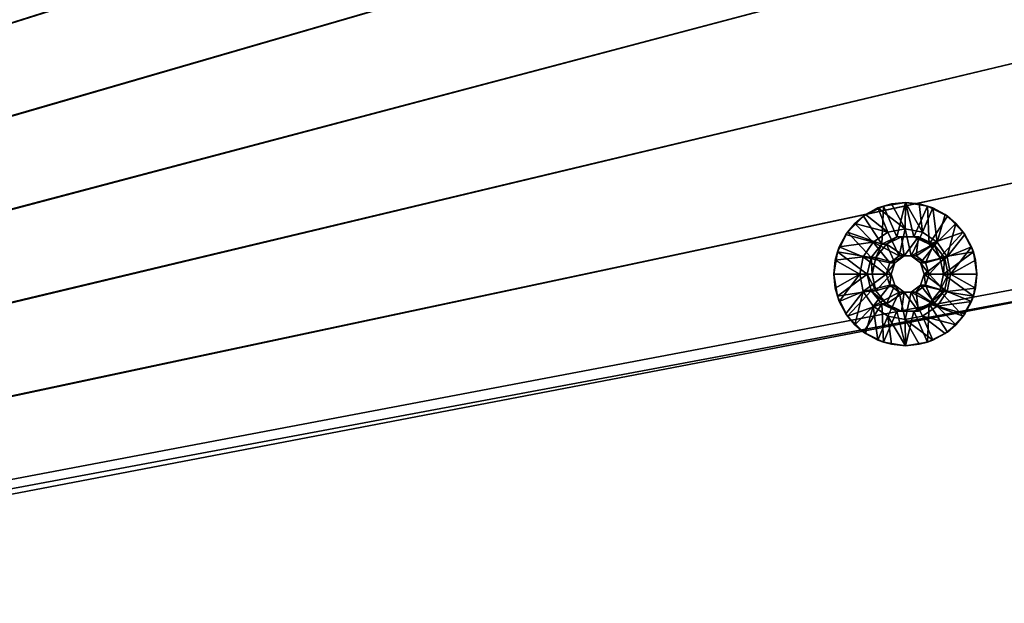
# Model space of a CAD drawing. Header units: metres. Extents: x -901 to 901, y -486 to 401.
# Tile 302 of 370: x 432 to 535, y 91 to 152. Entities that reach past the tile are written whole.
import ezdxf

# ---------------------------------------------------------------- set-up
doc = ezdxf.new("R2010")
doc.units = ezdxf.units.M

msp = doc.modelspace()

# ---------------------------------------------------------------- linework, layer by layer
at = {"layer": 'top0'}
for points in [[(341.090759, 223.79567, -496.466583), (437.335358, 223.870071, -494.717072), (62.116249, 37.232742, -503.495331)], [(62.116249, 37.232742, -503.495331), (437.335358, 223.870071, -494.717072), (62.849209, 35.558052, -503.495331)], [(372.984802, 223.770142, -492.901215), (62.134815, 37.003773, -500.496002), (437.279114, 223.842056, -491.717743)], [(62.134815, 37.003773, -500.496002), (62.270256, 36.741394, -500.496002), (437.279114, 223.842056, -491.717743)], [(437.279114, 223.842056, -491.717743), (62.270256, 36.741394, -500.496002), (443.575165, 223.660156, -491.601166)], [(62.270256, 36.741394, -500.496002), (62.397728, 36.477486, -500.496002), (443.575165, 223.660156, -491.601166)], [(443.575165, 223.660156, -491.601166), (62.397728, 36.477486, -500.496002), (468.505676, 219.215271, -491.167877)], [(437.335358, 223.870071, -494.717072), (520.393921, 188.45813, -493.390167), (62.849209, 35.558052, -503.495331)], [(62.397728, 36.477486, -500.496002), (62.517357, 36.21207, -500.496002), (468.505676, 219.215271, -491.167877)], [(468.505676, 219.215271, -491.167877), (62.517357, 36.21207, -500.496002), (480.591248, 214.882462, -490.972443)], [(62.517357, 36.21207, -500.496002), (62.629272, 35.945187, -500.496002), (480.591248, 214.882462, -490.972443)], [(480.591248, 214.882462, -490.972443), (62.629272, 35.945187, -500.496002), (497.76944, 206.077408, -490.709351)], [(62.629272, 35.945187, -500.496002), (62.733601, 35.676849, -500.496002), (497.76944, 206.077408, -490.709351)], [(497.76944, 206.077408, -490.709351), (62.733601, 35.676849, -500.496002), (508.340515, 198.850876, -490.555847)], [(62.733601, 35.676849, -500.496002), (62.830471, 35.407097, -500.496002), (508.340515, 198.850876, -490.555847)], [(508.340515, 198.850876, -490.555847), (62.830471, 35.407097, -500.496002), (518.09021, 190.658234, -490.42038)], [(62.830471, 35.407097, -500.496002), (62.92001, 35.135952, -500.496002), (518.09021, 190.658234, -490.42038)], [(518.09021, 190.658234, -490.42038), (62.92001, 35.135952, -500.496002), (526.977783, 181.583008, -490.302704)], [(62.849209, 35.558052, -503.495331), (520.393921, 188.45813, -493.390167), (63.320282, 33.791721, -503.495331)], [(520.393921, 188.45813, -493.390167), (556.825012, 127.259506, -492.974121), (63.320282, 33.791721, -503.495331)], [(520.393921, 188.45813, -493.390167), (524.934204, 183.812775, -493.330139), (556.825012, 127.259506, -492.974121)], [(524.934204, 183.812775, -493.330139), (529.259338, 178.941071, -493.274384), (556.825012, 127.259506, -492.974121)], [(62.92001, 35.135952, -500.496002), (63.002346, 34.863441, -500.496002), (526.977783, 181.583008, -490.302704)], [(526.977783, 181.583008, -490.302704), (63.002346, 34.863441, -500.496002), (534.963257, 171.708542, -490.202545)], [(556.825012, 127.259506, -492.974121), (529.259338, 178.941071, -493.274384), (533.353516, 173.861588, -493.223022)], [(533.353516, 173.861588, -493.223022), (536.754089, 169.235291, -493.181549), (556.825012, 127.259506, -492.974121)], [(63.002346, 34.863441, -500.496002), (63.077606, 34.589596, -500.496002), (534.963257, 171.708542, -490.202545)], [(534.963257, 171.708542, -490.202545), (63.077606, 34.589596, -500.496002), (542.006714, 161.118149, -490.119659)], [(63.077606, 34.589596, -500.496002), (63.14592, 34.314438, -500.496002), (542.006714, 161.118149, -490.119659)], [(542.006714, 161.118149, -490.119659), (63.14592, 34.314438, -500.496002), (548.068054, 149.895493, -490.053741)], [(63.14592, 34.314438, -500.496002), (63.207417, 34.038002, -500.496002), (548.068054, 149.895493, -490.053741)], [(548.068054, 149.895493, -490.053741), (63.207417, 34.038002, -500.496002), (553.106445, 138.14418, -490.004761)], [(63.207417, 34.038002, -500.496002), (63.258526, 33.780186, -500.496002), (553.106445, 138.14418, -490.004761)], [(553.106445, 138.14418, -490.004761), (63.258526, 33.780186, -500.496002), (557.079407, 125.99765, -489.9729)], [(63.320282, 33.791721, -503.495331), (556.825012, 127.259506, -492.974121), (562.270081, 60.027832, -493.031525)], [(63.258526, 33.780186, -500.496002), (63.577065, 31.580099, -500.493591), (557.079407, 125.99765, -489.9729)], [(557.079407, 125.99765, -489.9729), (63.577065, 31.580099, -500.493591), (562.204956, 54.371548, -490.038177)]]:
    msp.add_3dface(points, dxfattribs=at)
at = {"layer": 'top0123420'}
for points in [[(522.117615, 131.930359, -490.179077), (523.524231, 132.357147, -490.149628), (522.68042, 132.134186, -490.667389)], [(522.117615, 131.930359, -490.179077), (524.966125, 129.753784, -489.119202), (523.524231, 132.357147, -490.149628)], [(524.997559, 132.501266, -490.618866), (524.107666, 128.90097, -490.637512), (522.68042, 132.134186, -490.667389)], [(522.68042, 132.134186, -490.667389), (523.524231, 132.357147, -490.149628), (524.997559, 132.501266, -490.618866)], [(523.524231, 132.357147, -490.149628), (524.987122, 132.501266, -490.118988), (524.997559, 132.501266, -490.618866)], [(524.966125, 129.753784, -489.119202), (524.987122, 132.501266, -490.118988), (523.524231, 132.357147, -490.149628)], [(525.887451, 128.90097, -490.60022), (524.107666, 128.90097, -490.637512), (524.997559, 132.501266, -490.618866)], [(524.966125, 129.753784, -489.119202), (526.784485, 129.392029, -489.081116), (524.987122, 132.501266, -490.118988)], [(526.449951, 132.357147, -490.088348), (524.997559, 132.501266, -490.618866), (524.987122, 132.501266, -490.118988)], [(526.784485, 129.392029, -489.081116), (526.449951, 132.357147, -490.088348), (524.987122, 132.501266, -490.118988)], [(527.314697, 132.134186, -490.570343), (525.887451, 128.90097, -490.60022), (524.997559, 132.501266, -490.618866)], [(527.314697, 132.134186, -490.570343), (524.997559, 132.501266, -490.618866), (526.449951, 132.357147, -490.088348)], [(527.856567, 131.930359, -490.058868), (527.314697, 132.134186, -490.570343), (526.449951, 132.357147, -490.088348)], [(526.449951, 132.357147, -490.088348), (526.784485, 129.392029, -489.081116), (527.856567, 131.930359, -490.058868)], [(519.684937, 130.304565, -490.230042), (520.821228, 131.237289, -490.206238), (520.590149, 131.068893, -490.711182)], [(523.147827, 129.392029, -489.157288), (520.821228, 131.237289, -490.206238), (519.684937, 130.304565, -490.230042)], [(522.68042, 132.134186, -490.667389), (522.50415, 128.128586, -490.671082), (520.590149, 131.068893, -490.711182)], [(520.590149, 131.068893, -490.711182), (522.117615, 131.930359, -490.179077), (522.68042, 132.134186, -490.667389)], [(520.590149, 131.068893, -490.711182), (520.821228, 131.237289, -490.206238), (522.117615, 131.930359, -490.179077)], [(520.821228, 131.237289, -490.206238), (523.147827, 129.392029, -489.157288), (522.117615, 131.930359, -490.179077)], [(523.147827, 129.392029, -489.157288), (524.966125, 129.753784, -489.119202), (522.117615, 131.930359, -490.179077)], [(524.107666, 128.90097, -490.637512), (522.50415, 128.128586, -490.671082), (522.68042, 132.134186, -490.667389)], [(527.490967, 128.128586, -490.56665), (525.887451, 128.90097, -490.60022), (527.314697, 132.134186, -490.570343)], [(526.784485, 129.392029, -489.081116), (528.325928, 128.361801, -489.048828), (527.856567, 131.930359, -490.058868)], [(529.404968, 131.068893, -490.52655), (527.490967, 128.128586, -490.56665), (527.314697, 132.134186, -490.570343)], [(529.404968, 131.068893, -490.52655), (527.314697, 132.134186, -490.570343), (527.856567, 131.930359, -490.058868)], [(529.152954, 131.237289, -490.031708), (529.404968, 131.068893, -490.52655), (527.856567, 131.930359, -490.058868)], [(527.856567, 131.930359, -490.058868), (528.325928, 128.361801, -489.048828), (529.152954, 131.237289, -490.031708)], [(528.325928, 128.361801, -489.048828), (530.289246, 130.304565, -490.007904), (529.152954, 131.237289, -490.031708)], [(529.404968, 131.068893, -490.52655), (529.152954, 131.237289, -490.031708), (530.289246, 130.304565, -490.007904)], [(518.752441, 129.168045, -490.249573), (519.684937, 130.304565, -490.230042), (518.931274, 129.409653, -490.745941)], [(521.606323, 128.361801, -489.189575), (519.684937, 130.304565, -490.230042), (518.752441, 129.168045, -490.249573)], [(522.50415, 128.128586, -490.671082), (518.931274, 129.409653, -490.745941), (520.590149, 131.068893, -490.711182)], [(518.931274, 129.409653, -490.745941), (519.684937, 130.304565, -490.230042), (520.590149, 131.068893, -490.711182)], [(521.606323, 128.361801, -489.189575), (523.147827, 129.392029, -489.157288), (519.684937, 130.304565, -490.230042)], [(529.404968, 131.068893, -490.52655), (531.063843, 129.409653, -490.491791), (527.490967, 128.128586, -490.56665)], [(528.325928, 128.361801, -489.048828), (529.355957, 126.819977, -489.027252), (530.289246, 130.304565, -490.007904)], [(529.355957, 126.819977, -489.027252), (531.221741, 129.168045, -489.988373), (530.289246, 130.304565, -490.007904)], [(531.063843, 129.409653, -490.491791), (529.404968, 131.068893, -490.52655), (530.289246, 130.304565, -490.007904)], [(531.063843, 129.409653, -490.491791), (530.289246, 130.304565, -490.007904), (531.221741, 129.168045, -489.988373)], [(517.866211, 127.318893, -490.76825), (518.931274, 129.409653, -490.745941), (521.39447, 126.736801, -490.694336)], [(518.059509, 127.871391, -490.264099), (518.931274, 129.409653, -490.745941), (517.866211, 127.318893, -490.76825)], [(518.059509, 127.871391, -490.264099), (518.752441, 129.168045, -490.249573), (518.931274, 129.409653, -490.745941)], [(518.059509, 127.871391, -490.264099), (521.606323, 128.361801, -489.189575), (518.752441, 129.168045, -490.249573)], [(521.39447, 126.736801, -490.694336), (518.931274, 129.409653, -490.745941), (522.50415, 128.128586, -490.671082)], [(524.348267, 126.903381, -489.132141), (523.147827, 129.392029, -489.157288), (521.606323, 128.361801, -489.189575)], [(524.966125, 129.753784, -489.119202), (523.147827, 129.392029, -489.157288), (524.348267, 126.903381, -489.132141)], [(525.584045, 126.903381, -489.106262), (524.966125, 129.753784, -489.119202), (524.348267, 126.903381, -489.132141)], [(525.584045, 126.903381, -489.106262), (526.784485, 129.392029, -489.081116), (524.966125, 129.753784, -489.119202)], [(528.325928, 128.361801, -489.048828), (526.784485, 129.392029, -489.081116), (525.584045, 126.903381, -489.106262)], [(531.063843, 129.409653, -490.491791), (528.600647, 126.736801, -490.543396), (527.490967, 128.128586, -490.56665)], [(531.063843, 129.409653, -490.491791), (532.128906, 127.318893, -490.469482), (528.600647, 126.736801, -490.543396)], [(531.221741, 129.168045, -489.988373), (529.355957, 126.819977, -489.027252), (531.914673, 127.871391, -489.973877)], [(532.128906, 127.318893, -490.469482), (531.063843, 129.409653, -490.491791), (531.914673, 127.871391, -489.973877)], [(531.914673, 127.871391, -489.973877), (531.063843, 129.409653, -490.491791), (531.221741, 129.168045, -489.988373)], [(520.576355, 126.819977, -489.211151), (521.606323, 128.361801, -489.189575), (518.059509, 127.871391, -490.264099)], [(521.606323, 128.361801, -489.189575), (520.576355, 126.819977, -489.211151), (523.34845, 126.176834, -489.153076)], [(521.39447, 126.736801, -490.694336), (522.50415, 128.128586, -490.671082), (521.886658, 126.736801, -514.189209)], [(524.348267, 126.903381, -489.132141), (521.606323, 128.361801, -489.189575), (523.34845, 126.176834, -489.153076)], [(521.886658, 126.736801, -514.189209), (522.996277, 128.128586, -514.165955), (523.872009, 126.176834, -514.147583)], [(522.50415, 128.128586, -490.671082), (522.996277, 128.128586, -514.165955), (521.886658, 126.736801, -514.189209)], [(522.50415, 128.128586, -490.671082), (524.107666, 128.90097, -490.637512), (522.996277, 128.128586, -514.165955)], [(522.996277, 128.128586, -514.165955), (524.599854, 128.90097, -514.132324), (524.871826, 126.903381, -514.126648)], [(524.107666, 128.90097, -490.637512), (524.599854, 128.90097, -514.132324), (522.996277, 128.128586, -514.165955)], [(523.872009, 126.176834, -514.147583), (522.996277, 128.128586, -514.165955), (524.871826, 126.903381, -514.126648)], [(524.599854, 128.90097, -514.132324), (524.107666, 128.90097, -490.637512), (526.379578, 128.90097, -514.095093)], [(524.107666, 128.90097, -490.637512), (525.887451, 128.90097, -490.60022), (526.379578, 128.90097, -514.095093)], [(524.871826, 126.903381, -514.126648), (524.599854, 128.90097, -514.132324), (526.379578, 128.90097, -514.095093)], [(524.871826, 126.903381, -514.126648), (526.379578, 128.90097, -514.095093), (526.107605, 126.903381, -514.100769)], [(526.583862, 126.176834, -489.085297), (528.325928, 128.361801, -489.048828), (525.584045, 126.903381, -489.106262)], [(526.379578, 128.90097, -514.095093), (525.887451, 128.90097, -490.60022), (527.490967, 128.128586, -490.56665)], [(526.379578, 128.90097, -514.095093), (527.983154, 128.128586, -514.061462), (526.107605, 126.903381, -514.100769)], [(526.107605, 126.903381, -514.100769), (527.983154, 128.128586, -514.061462), (527.107422, 126.176834, -514.079834)], [(526.379578, 128.90097, -514.095093), (527.490967, 128.128586, -490.56665), (527.983154, 128.128586, -514.061462)], [(529.355957, 126.819977, -489.027252), (528.325928, 128.361801, -489.048828), (526.583862, 126.176834, -489.085297)], [(527.983154, 128.128586, -514.061462), (529.092773, 126.736801, -514.038208), (527.107422, 126.176834, -514.079834)], [(527.490967, 128.128586, -490.56665), (528.600647, 126.736801, -490.543396), (527.983154, 128.128586, -514.061462)], [(527.983154, 128.128586, -514.061462), (528.600647, 126.736801, -490.543396), (529.092773, 126.736801, -514.038208)], [(520.998474, 125.001266, -490.702637), (517.499207, 125.001266, -490.77594), (517.866211, 127.318893, -490.76825)], [(517.632813, 126.464439, -490.273041), (517.866211, 127.318893, -490.76825), (517.499207, 125.001266, -490.77594)], [(517.632813, 126.464439, -490.273041), (518.059509, 127.871391, -490.264099), (517.866211, 127.318893, -490.76825)], [(517.632813, 126.464439, -490.273041), (520.576355, 126.819977, -489.211151), (518.059509, 127.871391, -490.264099)], [(520.998474, 125.001266, -490.702637), (517.866211, 127.318893, -490.76825), (521.39447, 126.736801, -490.694336)], [(532.128906, 127.318893, -490.469482), (528.996704, 125.001266, -490.535095), (528.600647, 126.736801, -490.543396)], [(532.128906, 127.318893, -490.469482), (532.496948, 125.001266, -490.51178), (528.996704, 125.001266, -490.535095)], [(529.355957, 126.819977, -489.027252), (529.717651, 125.001266, -489.019653), (531.914673, 127.871391, -489.973877)], [(531.914673, 127.871391, -489.973877), (529.717651, 125.001266, -489.019653), (532.34137, 126.464439, -489.964935)], [(532.34137, 126.464439, -489.964935), (532.128906, 127.318893, -490.469482), (531.914673, 127.871391, -489.973877)], [(532.496948, 125.001266, -490.51178), (532.128906, 127.318893, -490.469482), (532.34137, 126.464439, -489.964935)], [(517.48877, 125.001266, -490.276031), (517.632813, 126.464439, -490.273041), (517.499207, 125.001266, -490.77594)], [(517.48877, 125.001266, -490.276031), (520.214661, 125.001266, -489.218719), (517.632813, 126.464439, -490.273041)], [(520.214661, 125.001266, -489.218719), (520.576355, 126.819977, -489.211151), (517.632813, 126.464439, -490.273041)], [(520.576355, 126.819977, -489.211151), (520.214661, 125.001266, -489.218719), (522.966614, 125.001266, -489.161072)], [(523.34845, 126.176834, -489.153076), (520.576355, 126.819977, -489.211151), (522.966614, 125.001266, -489.161072)], [(520.998474, 125.001266, -490.702637), (521.39447, 126.736801, -490.694336), (521.490601, 125.001266, -514.19751)], [(521.39447, 126.736801, -490.694336), (521.886658, 126.736801, -514.189209), (521.490601, 125.001266, -514.19751)], [(521.490601, 125.001266, -514.19751), (521.886658, 126.736801, -514.189209), (523.490173, 125.001266, -514.155579)], [(523.490173, 125.001266, -514.155579), (521.886658, 126.736801, -514.189209), (523.872009, 126.176834, -514.147583)], [(523.490173, 125.001266, -514.155579), (523.872009, 126.176834, -514.147583), (522.966614, 125.001266, -489.161072)], [(523.872009, 126.176834, -514.147583), (523.34845, 126.176834, -489.153076), (522.966614, 125.001266, -489.161072)], [(523.872009, 126.176834, -514.147583), (524.871826, 126.903381, -514.126648), (523.34845, 126.176834, -489.153076)], [(524.871826, 126.903381, -514.126648), (524.348267, 126.903381, -489.132141), (523.34845, 126.176834, -489.153076)], [(524.348267, 126.903381, -489.132141), (524.871826, 126.903381, -514.126648), (525.584045, 126.903381, -489.106262)], [(524.871826, 126.903381, -514.126648), (526.107605, 126.903381, -514.100769), (525.584045, 126.903381, -489.106262)], [(525.584045, 126.903381, -489.106262), (526.107605, 126.903381, -514.100769), (527.107422, 126.176834, -514.079834)], [(525.584045, 126.903381, -489.106262), (527.107422, 126.176834, -514.079834), (526.583862, 126.176834, -489.085297)], [(526.965698, 125.001266, -489.077301), (529.355957, 126.819977, -489.027252), (526.583862, 126.176834, -489.085297)], [(527.107422, 126.176834, -514.079834), (527.489258, 125.001266, -514.071838), (526.583862, 126.176834, -489.085297)], [(526.583862, 126.176834, -489.085297), (527.489258, 125.001266, -514.071838), (526.965698, 125.001266, -489.077301)], [(526.965698, 125.001266, -489.077301), (529.717651, 125.001266, -489.019653), (529.355957, 126.819977, -489.027252)], [(527.107422, 126.176834, -514.079834), (529.092773, 126.736801, -514.038208), (527.489258, 125.001266, -514.071838)], [(529.092773, 126.736801, -514.038208), (529.488831, 125.001266, -514.029968), (527.489258, 125.001266, -514.071838)], [(528.600647, 126.736801, -490.543396), (528.996704, 125.001266, -490.535095), (529.092773, 126.736801, -514.038208)], [(529.092773, 126.736801, -514.038208), (528.996704, 125.001266, -490.535095), (529.488831, 125.001266, -514.029968)], [(529.717651, 125.001266, -489.019653), (532.485474, 125.001266, -489.961914), (532.34137, 126.464439, -489.964935)], [(532.485474, 125.001266, -489.961914), (532.496948, 125.001266, -490.51178), (532.34137, 126.464439, -489.964935)], [(517.48877, 125.001266, -490.276031), (517.499207, 125.001266, -490.77594), (517.632813, 123.538086, -490.273041)], [(520.214661, 125.001266, -489.218719), (517.48877, 125.001266, -490.276031), (517.632813, 123.538086, -490.273041)], [(517.866211, 122.68364, -490.76825), (517.499207, 125.001266, -490.77594), (520.998474, 125.001266, -490.702637)], [(517.499207, 125.001266, -490.77594), (517.866211, 122.68364, -490.76825), (517.632813, 123.538086, -490.273041)], [(518.059509, 122.131142, -490.264099), (520.214661, 125.001266, -489.218719), (517.632813, 123.538086, -490.273041)], [(521.39447, 123.265732, -490.694336), (517.866211, 122.68364, -490.76825), (520.998474, 125.001266, -490.702637)], [(520.576355, 123.182556, -489.211151), (520.214661, 125.001266, -489.218719), (518.059509, 122.131142, -490.264099)], [(520.214661, 125.001266, -489.218719), (520.576355, 123.182556, -489.211151), (522.966614, 125.001266, -489.161072)], [(522.966614, 125.001266, -489.161072), (520.576355, 123.182556, -489.211151), (523.34845, 123.825691, -489.153076)], [(521.490601, 125.001266, -514.19751), (521.886658, 123.265732, -514.189209), (520.998474, 125.001266, -490.702637)], [(521.886658, 123.265732, -514.189209), (521.39447, 123.265732, -490.694336), (520.998474, 125.001266, -490.702637)], [(521.886658, 123.265732, -514.189209), (521.490601, 125.001266, -514.19751), (523.490173, 125.001266, -514.155579)], [(523.872009, 123.825691, -514.147583), (521.886658, 123.265732, -514.189209), (523.490173, 125.001266, -514.155579)], [(522.966614, 125.001266, -489.161072), (523.34845, 123.825691, -489.153076), (523.490173, 125.001266, -514.155579)], [(523.34845, 123.825691, -489.153076), (523.872009, 123.825691, -514.147583), (523.490173, 125.001266, -514.155579)], [(526.583862, 123.825691, -489.085297), (529.355957, 123.182556, -489.027252), (526.965698, 125.001266, -489.077301)], [(526.583862, 123.825691, -489.085297), (526.965698, 125.001266, -489.077301), (527.107422, 123.825691, -514.079834)], [(529.355957, 123.182556, -489.027252), (529.717651, 125.001266, -489.019653), (526.965698, 125.001266, -489.077301)], [(527.107422, 123.825691, -514.079834), (526.965698, 125.001266, -489.077301), (527.489258, 125.001266, -514.071838)], [(527.489258, 125.001266, -514.071838), (529.092773, 123.265732, -514.038208), (527.107422, 123.825691, -514.079834)], [(527.489258, 125.001266, -514.071838), (529.488831, 125.001266, -514.029968), (529.092773, 123.265732, -514.038208)], [(528.996704, 125.001266, -490.535095), (532.128906, 122.68364, -490.469482), (528.600647, 123.265732, -490.543396)], [(529.092773, 123.265732, -514.038208), (529.488831, 125.001266, -514.029968), (528.600647, 123.265732, -490.543396)], [(528.600647, 123.265732, -490.543396), (529.488831, 125.001266, -514.029968), (528.996704, 125.001266, -490.535095)], [(532.496948, 125.001266, -490.51178), (532.128906, 122.68364, -490.469482), (528.996704, 125.001266, -490.535095)], [(529.717651, 125.001266, -489.019653), (529.355957, 123.182556, -489.027252), (532.34137, 123.538086, -489.964935)], [(532.485474, 125.001266, -489.961914), (529.717651, 125.001266, -489.019653), (532.34137, 123.538086, -489.964935)], [(532.34137, 123.538086, -489.964935), (532.128906, 122.68364, -490.469482), (532.496948, 125.001266, -490.51178)], [(532.485474, 125.001266, -489.961914), (532.34137, 123.538086, -489.964935), (532.496948, 125.001266, -490.51178)], [(517.632813, 123.538086, -490.273041), (517.866211, 122.68364, -490.76825), (518.059509, 122.131142, -490.264099)], [(518.931274, 120.592873, -490.745941), (517.866211, 122.68364, -490.76825), (521.39447, 123.265732, -490.694336)], [(518.752441, 120.834488, -490.249573), (520.576355, 123.182556, -489.211151), (518.059509, 122.131142, -490.264099)], [(520.576355, 123.182556, -489.211151), (518.752441, 120.834488, -490.249573), (519.684937, 119.697968, -490.230042)], [(522.50415, 121.87394, -490.671082), (518.931274, 120.592873, -490.745941), (521.39447, 123.265732, -490.694336)], [(521.606323, 121.640724, -489.189575), (520.576355, 123.182556, -489.211151), (519.684937, 119.697968, -490.230042)], [(520.576355, 123.182556, -489.211151), (521.606323, 121.640724, -489.189575), (523.34845, 123.825691, -489.153076)], [(521.886658, 123.265732, -514.189209), (522.996277, 121.87394, -514.165955), (521.39447, 123.265732, -490.694336)], [(522.996277, 121.87394, -514.165955), (522.50415, 121.87394, -490.671082), (521.39447, 123.265732, -490.694336)], [(523.34845, 123.825691, -489.153076), (521.606323, 121.640724, -489.189575), (524.348267, 123.099152, -489.132141)], [(521.606323, 121.640724, -489.189575), (523.147827, 120.610504, -489.157288), (524.348267, 123.099152, -489.132141)], [(522.996277, 121.87394, -514.165955), (521.886658, 123.265732, -514.189209), (523.872009, 123.825691, -514.147583)], [(524.871826, 123.099152, -514.126648), (522.996277, 121.87394, -514.165955), (523.872009, 123.825691, -514.147583)], [(524.871826, 123.099152, -514.126648), (524.599854, 121.101555, -514.132324), (522.996277, 121.87394, -514.165955)], [(524.348267, 123.099152, -489.132141), (523.147827, 120.610504, -489.157288), (524.966125, 120.248741, -489.119202)], [(523.34845, 123.825691, -489.153076), (524.348267, 123.099152, -489.132141), (523.872009, 123.825691, -514.147583)], [(524.348267, 123.099152, -489.132141), (524.871826, 123.099152, -514.126648), (523.872009, 123.825691, -514.147583)], [(524.348267, 123.099152, -489.132141), (524.966125, 120.248741, -489.119202), (525.584045, 123.099152, -489.106262)], [(524.871826, 123.099152, -514.126648), (524.348267, 123.099152, -489.132141), (526.107605, 123.099152, -514.100769)], [(524.348267, 123.099152, -489.132141), (525.584045, 123.099152, -489.106262), (526.107605, 123.099152, -514.100769)], [(526.379578, 121.101555, -514.095093), (524.599854, 121.101555, -514.132324), (524.871826, 123.099152, -514.126648)], [(526.107605, 123.099152, -514.100769), (526.379578, 121.101555, -514.095093), (524.871826, 123.099152, -514.126648)], [(524.966125, 120.248741, -489.119202), (526.784485, 120.610504, -489.081116), (525.584045, 123.099152, -489.106262)], [(525.584045, 123.099152, -489.106262), (528.325928, 121.640724, -489.048828), (526.583862, 123.825691, -489.085297)], [(526.107605, 123.099152, -514.100769), (525.584045, 123.099152, -489.106262), (526.583862, 123.825691, -489.085297)], [(525.584045, 123.099152, -489.106262), (526.784485, 120.610504, -489.081116), (528.325928, 121.640724, -489.048828)], [(527.107422, 123.825691, -514.079834), (527.983154, 121.87394, -514.061462), (526.107605, 123.099152, -514.100769)], [(526.107605, 123.099152, -514.100769), (526.583862, 123.825691, -489.085297), (527.107422, 123.825691, -514.079834)], [(527.983154, 121.87394, -514.061462), (526.379578, 121.101555, -514.095093), (526.107605, 123.099152, -514.100769)], [(528.325928, 121.640724, -489.048828), (529.355957, 123.182556, -489.027252), (526.583862, 123.825691, -489.085297)], [(529.092773, 123.265732, -514.038208), (527.983154, 121.87394, -514.061462), (527.107422, 123.825691, -514.079834)], [(528.600647, 123.265732, -490.543396), (531.063843, 120.592873, -490.491791), (527.490967, 121.87394, -490.56665)], [(527.983154, 121.87394, -514.061462), (529.092773, 123.265732, -514.038208), (527.490967, 121.87394, -490.56665)], [(527.490967, 121.87394, -490.56665), (529.092773, 123.265732, -514.038208), (528.600647, 123.265732, -490.543396)], [(529.355957, 123.182556, -489.027252), (528.325928, 121.640724, -489.048828), (531.914673, 122.131142, -489.973877)], [(532.128906, 122.68364, -490.469482), (531.063843, 120.592873, -490.491791), (528.600647, 123.265732, -490.543396)], [(532.34137, 123.538086, -489.964935), (529.355957, 123.182556, -489.027252), (531.914673, 122.131142, -489.973877)], [(532.34137, 123.538086, -489.964935), (531.914673, 122.131142, -489.973877), (532.128906, 122.68364, -490.469482)], [(517.866211, 122.68364, -490.76825), (518.931274, 120.592873, -490.745941), (518.059509, 122.131142, -490.264099)], [(518.059509, 122.131142, -490.264099), (518.931274, 120.592873, -490.745941), (518.752441, 120.834488, -490.249573)], [(522.50415, 121.87394, -490.671082), (520.590149, 118.93364, -490.711182), (518.931274, 120.592873, -490.745941)], [(522.68042, 117.86834, -490.667389), (520.590149, 118.93364, -490.711182), (522.50415, 121.87394, -490.671082)], [(524.107666, 121.101555, -490.637512), (522.68042, 117.86834, -490.667389), (522.50415, 121.87394, -490.671082)], [(522.996277, 121.87394, -514.165955), (524.599854, 121.101555, -514.132324), (522.50415, 121.87394, -490.671082)], [(524.599854, 121.101555, -514.132324), (524.107666, 121.101555, -490.637512), (522.50415, 121.87394, -490.671082)], [(527.490967, 121.87394, -490.56665), (527.314697, 117.86834, -490.570343), (525.887451, 121.101555, -490.60022)], [(525.887451, 121.101555, -490.60022), (526.379578, 121.101555, -514.095093), (527.983154, 121.87394, -514.061462)], [(525.887451, 121.101555, -490.60022), (527.983154, 121.87394, -514.061462), (527.490967, 121.87394, -490.56665)], [(527.490967, 121.87394, -490.56665), (529.404968, 118.93364, -490.52655), (527.314697, 117.86834, -490.570343)], [(531.063843, 120.592873, -490.491791), (529.404968, 118.93364, -490.52655), (527.490967, 121.87394, -490.56665)], [(531.914673, 122.131142, -489.973877), (528.325928, 121.640724, -489.048828), (531.221741, 120.834488, -489.988373)], [(531.914673, 122.131142, -489.973877), (531.063843, 120.592873, -490.491791), (532.128906, 122.68364, -490.469482)], [(531.914673, 122.131142, -489.973877), (531.221741, 120.834488, -489.988373), (531.063843, 120.592873, -490.491791)], [(518.931274, 120.592873, -490.745941), (519.684937, 119.697968, -490.230042), (518.752441, 120.834488, -490.249573)], [(521.606323, 121.640724, -489.189575), (519.684937, 119.697968, -490.230042), (520.821228, 118.765244, -490.206238)], [(522.117615, 118.072166, -490.179077), (521.606323, 121.640724, -489.189575), (520.821228, 118.765244, -490.206238)], [(523.147827, 120.610504, -489.157288), (521.606323, 121.640724, -489.189575), (522.117615, 118.072166, -490.179077)], [(524.997559, 117.501266, -490.618866), (522.68042, 117.86834, -490.667389), (524.107666, 121.101555, -490.637512)], [(525.887451, 121.101555, -490.60022), (524.997559, 117.501266, -490.618866), (524.107666, 121.101555, -490.637512)], [(524.107666, 121.101555, -490.637512), (524.599854, 121.101555, -514.132324), (525.887451, 121.101555, -490.60022)], [(524.599854, 121.101555, -514.132324), (526.379578, 121.101555, -514.095093), (525.887451, 121.101555, -490.60022)], [(527.314697, 117.86834, -490.570343), (524.997559, 117.501266, -490.618866), (525.887451, 121.101555, -490.60022)], [(528.325928, 121.640724, -489.048828), (526.784485, 120.610504, -489.081116), (530.289246, 119.697968, -490.007904)], [(528.325928, 121.640724, -489.048828), (530.289246, 119.697968, -490.007904), (531.221741, 120.834488, -489.988373)], [(531.221741, 120.834488, -489.988373), (530.289246, 119.697968, -490.007904), (531.063843, 120.592873, -490.491791)], [(518.931274, 120.592873, -490.745941), (520.590149, 118.93364, -490.711182), (519.684937, 119.697968, -490.230042)], [(523.524231, 117.645378, -490.149628), (523.147827, 120.610504, -489.157288), (522.117615, 118.072166, -490.179077)], [(524.966125, 120.248741, -489.119202), (523.147827, 120.610504, -489.157288), (524.987122, 117.501266, -490.118988)], [(523.147827, 120.610504, -489.157288), (523.524231, 117.645378, -490.149628), (524.987122, 117.501266, -490.118988)], [(526.784485, 120.610504, -489.081116), (524.966125, 120.248741, -489.119202), (527.856567, 118.072166, -490.058868)], [(527.856567, 118.072166, -490.058868), (524.966125, 120.248741, -489.119202), (526.449951, 117.645378, -490.088348)], [(524.966125, 120.248741, -489.119202), (524.987122, 117.501266, -490.118988), (526.449951, 117.645378, -490.088348)], [(526.784485, 120.610504, -489.081116), (529.152954, 118.765244, -490.031708), (530.289246, 119.697968, -490.007904)], [(529.152954, 118.765244, -490.031708), (526.784485, 120.610504, -489.081116), (527.856567, 118.072166, -490.058868)], [(531.063843, 120.592873, -490.491791), (530.289246, 119.697968, -490.007904), (529.404968, 118.93364, -490.52655)], [(520.590149, 118.93364, -490.711182), (520.821228, 118.765244, -490.206238), (519.684937, 119.697968, -490.230042)], [(520.821228, 118.765244, -490.206238), (520.590149, 118.93364, -490.711182), (522.117615, 118.072166, -490.179077)], [(520.590149, 118.93364, -490.711182), (522.68042, 117.86834, -490.667389), (522.117615, 118.072166, -490.179077)], [(529.404968, 118.93364, -490.52655), (527.856567, 118.072166, -490.058868), (527.314697, 117.86834, -490.570343)], [(529.404968, 118.93364, -490.52655), (529.152954, 118.765244, -490.031708), (527.856567, 118.072166, -490.058868)], [(530.289246, 119.697968, -490.007904), (529.152954, 118.765244, -490.031708), (529.404968, 118.93364, -490.52655)], [(522.117615, 118.072166, -490.179077), (522.68042, 117.86834, -490.667389), (523.524231, 117.645378, -490.149628)], [(522.68042, 117.86834, -490.667389), (524.997559, 117.501266, -490.618866), (523.524231, 117.645378, -490.149628)], [(527.314697, 117.86834, -490.570343), (526.449951, 117.645378, -490.088348), (524.997559, 117.501266, -490.618866)], [(527.856567, 118.072166, -490.058868), (526.449951, 117.645378, -490.088348), (527.314697, 117.86834, -490.570343)], [(523.524231, 117.645378, -490.149628), (524.997559, 117.501266, -490.618866), (524.987122, 117.501266, -490.118988)], [(526.449951, 117.645378, -490.088348), (524.987122, 117.501266, -490.118988), (524.997559, 117.501266, -490.618866)]]:
    msp.add_3dface(points, dxfattribs=at)

doc.saveas('drawing.dxf')
